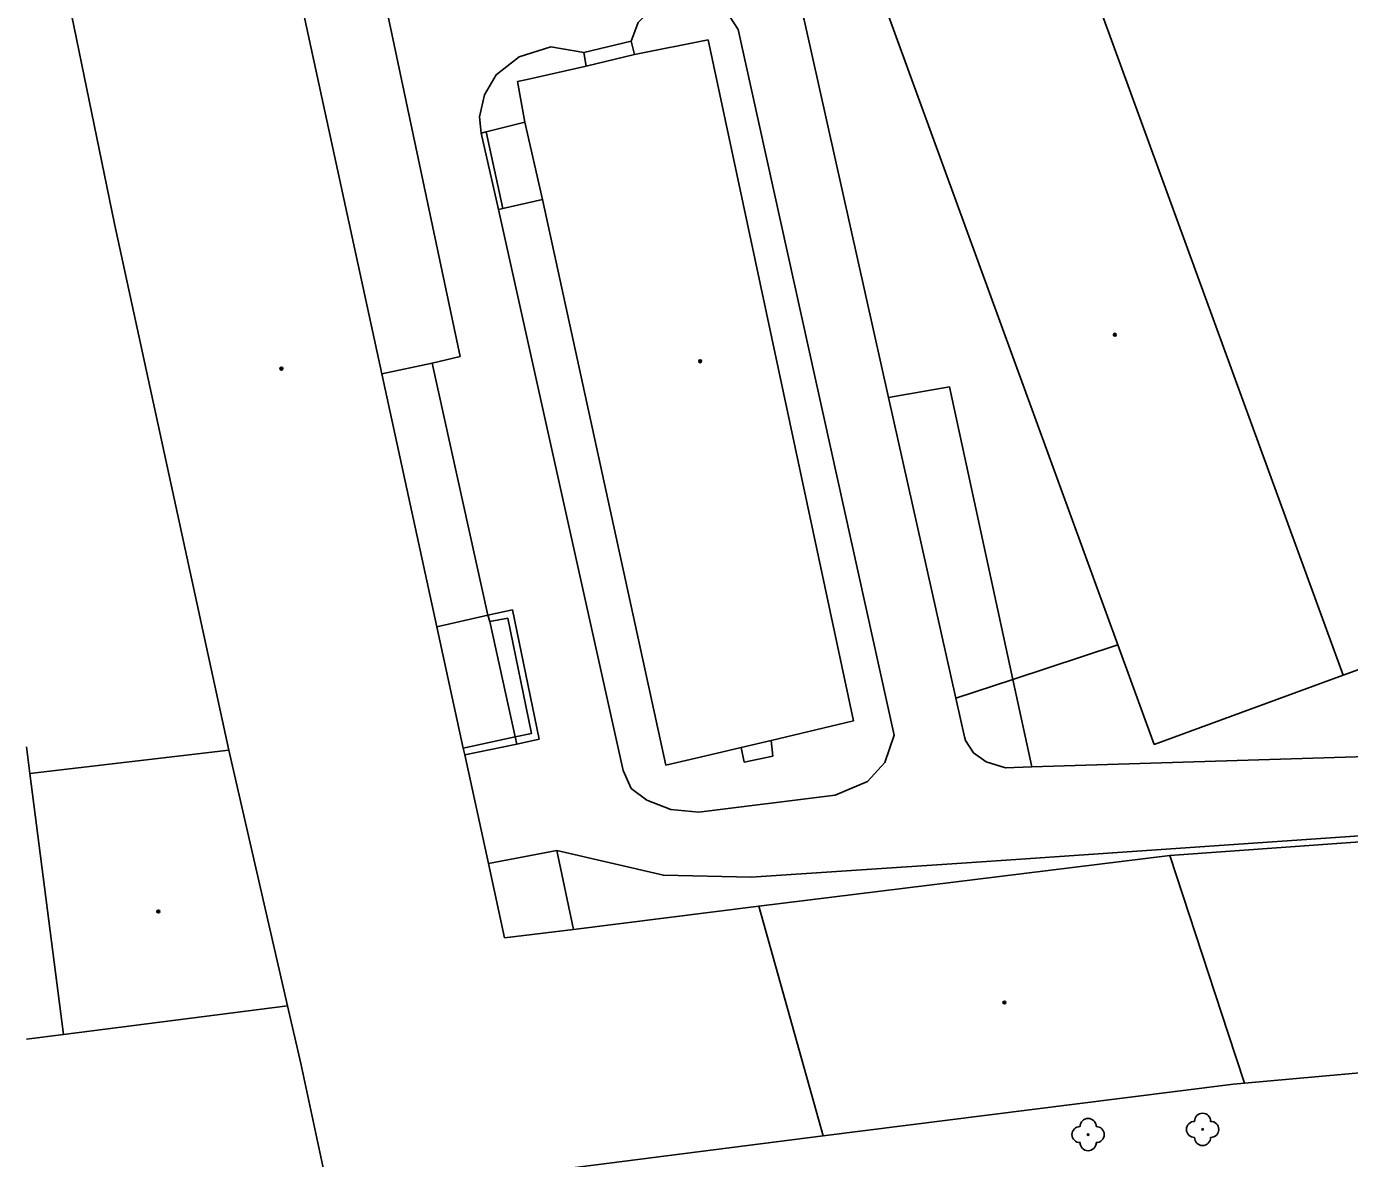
# Model space of a CAD drawing. Extents: x -596229 to -595156, y -1161237 to -1159376.
# Drawn here: x -596228.2 to -596146.2, y -1160839.4 to -1160769.2 of the extents above; entities that cross this region are included whole.
import ezdxf

# ---------------------------------------------------------------- set-up
doc = ezdxf.new("R2010")
doc.units = 0
for name, color, linetype in [('Level 22', 7, 'Continuous'), ('Level 39', 7, 'Continuous'), ('TM - budovy zdene_ betonove - VP', 7, 'Continuous'), ('TM - letecke snimky - pomocna linie', 7, 'Continuous'), ('TM - rozhrani ploch obecne - VP', 7, 'Continuous'), ('TM - zed operna - VP', 7, 'Continuous')]:
    doc.layers.add(name, color=color, linetype=linetype)

msp = doc.modelspace()

# ---------------------------------------------------------------- linework, layer by layer
at = {"layer": 'Level 22'}
for centre in [(-596155.28, -1160837.6), (-596162.38, -1160837.92)]:
    msp.add_circle(centre, 0.05, dxfattribs=at)
for centre, start, end in [((-596155.28, -1160837.1), 0, 180), ((-596162.88, -1160837.92), 90, 270), ((-596162.38, -1160837.42), 0, 180), ((-596161.88, -1160837.92), 270, 90), ((-596155.78, -1160837.6), 90, 270), ((-596154.78, -1160837.6), 270, 90), ((-596162.38, -1160838.42), 180, 0), ((-596155.28, -1160838.1), 180, 0)]:
    msp.add_arc(centre, 0.5, start, end, dxfattribs=at)
at = {"layer": 'Level 39'}
for centre, radius in [((-596160.72, -1160788.34), 0.09), ((-596160.72, -1160788.34), 0.0398), ((-596186.44, -1160789.98), 0.09), ((-596186.44, -1160789.98), 0.0398), ((-596212.41, -1160790.44), 0.09), ((-596212.41, -1160790.44), 0.0398), ((-596220.04, -1160824.09), 0.09), ((-596220.04, -1160824.09), 0.0398), ((-596167.57, -1160829.73), 0.09), ((-596167.57, -1160829.73), 0.0398)]:
    msp.add_circle(centre, radius, dxfattribs=at)
at = {"layer": 'TM - budovy zdene_ betonove - VP'}
for points in [[(-596227, -1160760.82), (-596222.76, -1160781.47)], [(-596146.57, -1160809.45), (-596163.16, -1160763.95)], [(-596160.53, -1160807.56), (-596175, -1160767.89)], [(-596211.06, -1160768.29), (-596206.18, -1160790.76)], [(-596190.51, -1160770.96), (-596185.95, -1160770.06)], [(-596185.95, -1160770.06), (-596176.93, -1160812.27)], [(-596193.51, -1160771.68), (-596190.51, -1160770.96)], [(-596197.16, -1160772.51), (-596193.51, -1160771.68)], [(-596197.16, -1160772.51), (-596197.76, -1160772.64)], [(-596197.76, -1160772.64), (-596197.32, -1160775.17)], [(-596196.21, -1160779.95), (-596197.32, -1160775.17)], [(-596196.21, -1160779.95), (-596188.57, -1160815.02)], [(-596222.76, -1160781.47), (-596215.66, -1160814.09)], [(-596206.18, -1160790.76), (-596202.76, -1160806.45)], [(-596202.76, -1160806.45), (-596201.13, -1160813.96)], [(-596139.14, -1160806.76), (-596146.57, -1160809.45)], [(-596158.28, -1160813.73), (-596160.53, -1160807.56)], [(-596146.57, -1160809.45), (-596158.28, -1160813.73)], [(-596176.93, -1160812.27), (-596182.04, -1160813.49)], [(-596228.02, -1160815.53), (-596228.22, -1160813.879)], [(-596182.04, -1160813.49), (-596183.9, -1160813.92)], [(-596228.02, -1160815.53), (-596215.66, -1160814.09)], [(-596212.03, -1160829.94), (-596215.66, -1160814.09)], [(-596201.13, -1160813.96), (-596201.04, -1160814.39)], [(-596201.04, -1160814.39), (-596199.57, -1160821.12)], [(-596188.57, -1160815.02), (-596185.46, -1160814.29)], [(-596183.9, -1160813.92), (-596185.46, -1160814.29)], [(-596228.02, -1160815.53), (-596225.93, -1160831.71)], [(-596199.57, -1160821.12), (-596198.57, -1160825.73)], [(-596182.8, -1160823.77), (-596157.31, -1160820.61)], [(-596157.31, -1160820.61), (-596153.7, -1160831.66)], [(-596194.3, -1160825.2), (-596182.8, -1160823.77)], [(-596182.8, -1160823.77), (-596178.81, -1160838)], [(-596198.57, -1160825.73), (-596194.3, -1160825.2)], [(-596211.21, -1160833.52), (-596212.03, -1160829.94)], [(-596152.69, -1160834.73), (-596153.7, -1160831.66)], [(-596209.41, -1160841.91), (-596211.21, -1160833.52)], [(-596163.39, -1160836.06), (-596153.36, -1160834.79)], [(-596153.36, -1160834.79), (-596152.69, -1160834.73)], [(-596178.81, -1160838), (-596163.39, -1160836.06)], [(-596178.81, -1160838), (-596209.41, -1160841.91)]]:
    msp.add_lwpolyline(points, dxfattribs=at)
at = {"layer": 'TM - letecke snimky - pomocna linie'}
for points in [[(-596199.49, -1160806.11), (-596197.91, -1160813.27)], [(-596167.05, -1160809.7), (-596160.53, -1160807.56)], [(-596170.59, -1160810.87), (-596167.05, -1160809.7)], [(-596197.91, -1160813.27), (-596197.81, -1160813.71)], [(-596225.93, -1160831.71), (-596212.03, -1160829.94)], [(-596228.22, -1160832.004), (-596225.93, -1160831.71)]]:
    msp.add_lwpolyline(points, dxfattribs=at)
at = {"layer": 'TM - rozhrani ploch obecne - VP'}
for points in [[(-596205.94, -1160767.92), (-596201.32, -1160789.68)], [(-596198.94, -1160780.58), (-596191.21, -1160815.36), (-596190.71, -1160816.46), (-596189.75, -1160817.18), (-596188.26, -1160817.77), (-596186.52, -1160817.93), (-596178.06, -1160816.88), (-596176.06, -1160816.04), (-596174.99, -1160814.86), (-596174.4, -1160813.17), (-596184.09, -1160769.42), (-596184.88, -1160768.17), (-596186.52, -1160767.42), (-596188.01, -1160767.44), (-596189.59, -1160768.25), (-596190.28, -1160768.99), (-596190.72, -1160770.14)], [(-596174.75, -1160792.22), (-596179.99, -1160768.82), (-596180.21, -1160767.98)], [(-596193.65, -1160770.85), (-596190.72, -1160770.14)], [(-596190.72, -1160770.14), (-596190.51, -1160770.96)], [(-596200.02, -1160775.85), (-596200.12, -1160774.83), (-596199.82, -1160773.46), (-596199.08, -1160772.22), (-596197.67, -1160771.12), (-596195.71, -1160770.5), (-596193.65, -1160770.85)], [(-596193.51, -1160771.68), (-596193.65, -1160770.85)], [(-596197.32, -1160775.17), (-596199.7, -1160775.77)], [(-596199.7, -1160775.77), (-596200.02, -1160775.85)], [(-596200.02, -1160775.85), (-596198.94, -1160780.58)], [(-596198.67, -1160780.52), (-596199.7, -1160775.77)], [(-596198.67, -1160780.52), (-596196.21, -1160779.95)], [(-596198.94, -1160780.58), (-596198.67, -1160780.52)], [(-596201.32, -1160789.68), (-596203.06, -1160790.09)], [(-596203.06, -1160790.09), (-596206.18, -1160790.76)], [(-596203.06, -1160790.09), (-596199.61, -1160805.73)], [(-596174.75, -1160792.22), (-596170.98, -1160791.57), (-596167.05, -1160809.7)], [(-596170.59, -1160810.87), (-596174.75, -1160792.22)], [(-596199.61, -1160805.73), (-596198.07, -1160805.4)], [(-596198.07, -1160805.4), (-596196.42, -1160813.41)], [(-596202.76, -1160806.45), (-596199.61, -1160805.73)], [(-596199.61, -1160805.73), (-596199.49, -1160806.11)], [(-596199.49, -1160806.11), (-596198.37, -1160805.91), (-596196.9, -1160813.06), (-596197.91, -1160813.27)], [(-596167.05, -1160809.7), (-596165.87, -1160815.13)], [(-596170.05, -1160813.27), (-596170.59, -1160810.87)], [(-596197.91, -1160813.27), (-596201.13, -1160813.96)], [(-596197.81, -1160813.71), (-596201.04, -1160814.39)], [(-596196.42, -1160813.41), (-596197.81, -1160813.71)], [(-596182.04, -1160813.49), (-596181.94, -1160814.46)], [(-596166.4, -1160815.15), (-596167.5, -1160815.18), (-596168.7, -1160814.81), (-596169.49, -1160814.26), (-596169.98, -1160813.5), (-596170.05, -1160813.27)], [(-596183.7, -1160814.83), (-596183.9, -1160813.92)], [(-596181.94, -1160814.46), (-596183.7, -1160814.83)], [(-596136.38, -1160814.22), (-596165.87, -1160815.13)], [(-596165.87, -1160815.13), (-596166.4, -1160815.15)], [(-596166.56, -1160820.84), (-596134.74, -1160818.66)], [(-596134.58, -1160818.98), (-596157.31, -1160820.61)], [(-596199.57, -1160821.12), (-596195.32, -1160820.32)], [(-596195.32, -1160820.32), (-596188.72, -1160821.84), (-596183.28, -1160821.97), (-596170.22, -1160821.09)], [(-596195.32, -1160820.32), (-596194.3, -1160825.2)], [(-596170.22, -1160821.09), (-596166.56, -1160820.84)]]:
    msp.add_lwpolyline(points, dxfattribs=at)
at = {"layer": 'TM - zed operna - VP'}
msp.add_lwpolyline([(-596145.08, -1160834.05), (-596152.69, -1160834.73)], dxfattribs=at)

doc.saveas('drawing.dxf')
